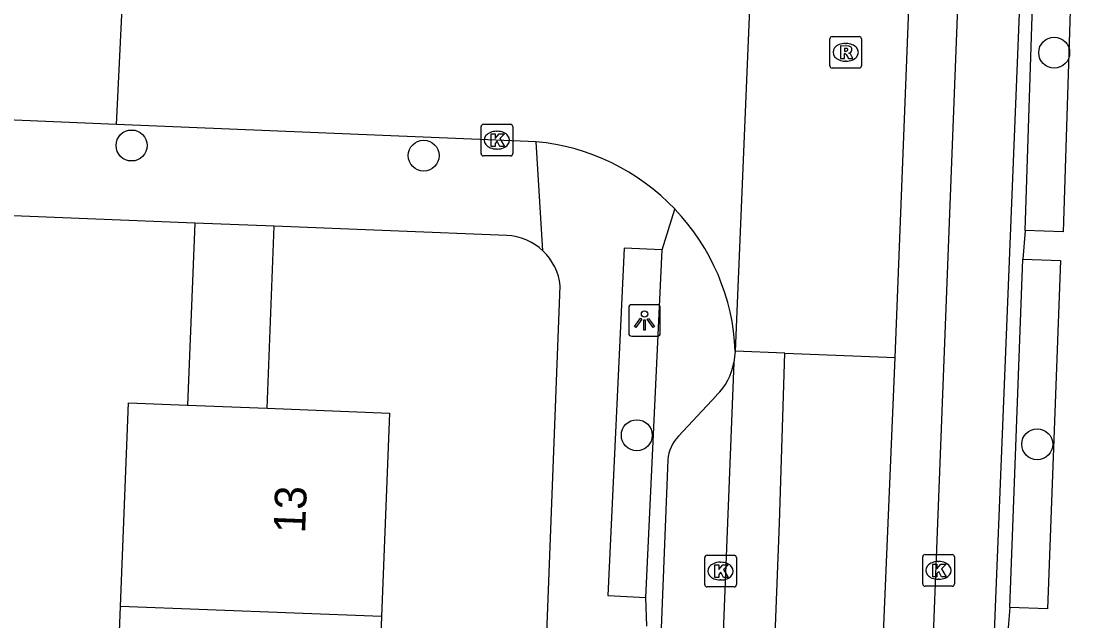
# Model space of a CAD drawing. Extents: x 160732 to 162105, y 387428 to 388479.
# Drawn here: x 161402.81 to 161436.54, y 387523.06 to 387541.99 of the extents above; entities that cross this region are included whole.
import ezdxf

# ---------------------------------------------------------------- set-up
doc = ezdxf.new("R2010")
doc.units = 0
for name, color, linetype in [('IMGEO_Boom', 7, 'Continuous'), ('IMGEO_Fietspad_gesloten', 7, 'Continuous'), ('IMGEO_Haag', 7, 'Continuous'), ('IMGEO_Kolk', 7, 'Continuous'), ('IMGEO_Lichtpunt', 7, 'Continuous'), ('IMGEO_Pand', 7, 'Continuous'), ('IMGEO_Pand_nummerreeks', 7, 'Continuous'), ('IMGEO_Parkeervlak_open', 7, 'Continuous'), ('IMGEO_Rijbaan_lokaal_gesloten', 7, 'Continuous'), ('IMGEO_Rijbaan_lokaal_open', 7, 'Continuous'), ('IMGEO_Rioolput', 7, 'Continuous'), ('IMGEO_Voetpad_open', 7, 'Continuous')]:
    doc.layers.add(name, color=color, linetype=linetype)

msp = doc.modelspace()

# ---------------------------------------------------------------- linework, layer by layer
at = {"layer": 'IMGEO_Boom'}
for centre in [(161435.454, 387541.001), (161406.293, 387538.07), (161415.525, 387537.75), (161422.262, 387528.92), (161434.917, 387528.633)]:
    msp.add_circle(centre, 0.489, dxfattribs=at)
at = {"layer": 'IMGEO_Fietspad_gesloten'}
for points in [[(161437.678, 387673.258), (161437.672, 387673.108), (161432.463, 387544.069), (161430.746, 387499.815)], [(161425.376, 387531.578), (161425.328, 387531.216)], [(161425.328, 387531.216), (161423.857, 387493.935)]]:
    msp.add_lwpolyline(points, dxfattribs=at)
at = {"layer": 'IMGEO_Haag'}
for points in [[(161434.536, 387535.383), (161434.893, 387546.351)], [(161434.049, 387523.482), (161434.464, 387534.483)]]:
    msp.add_lwpolyline(points, dxfattribs=at)
at = {"layer": 'IMGEO_Kolk'}
for p, q in [((161417.34, 387537.813), (161417.34, 387538.665)), ((161417.415, 387538.739), (161418.267, 387538.739)), ((161418.341, 387538.665), (161418.341, 387537.813)), ((161417.828, 387538.519), (161417.853, 387538.519)), ((161417.851, 387537.959), (161417.826, 387537.959)), ((161418.267, 387537.739), (161417.415, 387537.739)), ((161431.373, 387525.151), (161432.225, 387525.151)), ((161424.409, 387524.202), (161424.409, 387525.054)), ((161424.484, 387525.128), (161425.336, 387525.128)), ((161424.897, 387524.908), (161424.922, 387524.908)), ((161425.41, 387525.054), (161425.41, 387524.202)), ((161431.298, 387524.225), (161431.298, 387525.077)), ((161431.786, 387524.931), (161431.811, 387524.931)), ((161432.299, 387525.077), (161432.299, 387524.225)), ((161425.336, 387524.128), (161424.484, 387524.128)), ((161424.92, 387524.348), (161424.895, 387524.348)), ((161432.225, 387524.151), (161431.373, 387524.151)), ((161431.809, 387524.371), (161431.784, 387524.371))]:
    msp.add_line(p, q, dxfattribs=at)
for points in [[(161417.34, 387537.813), (161417.34, 387538.665)], [(161417.415, 387538.739), (161418.267, 387538.739)], [(161418.341, 387538.665), (161418.341, 387537.813)], [(161417.661, 387538.439), (161417.784, 387538.439), (161417.784, 387538.288), (161417.914, 387538.439), (161418.078, 387538.439), (161417.932, 387538.288), (161418.085, 387538.039), (161417.933, 387538.039), (161417.848, 387538.203), (161417.784, 387538.136), (161417.784, 387538.039), (161417.661, 387538.039), (161417.661, 387538.439)], [(161418.267, 387537.739), (161417.415, 387537.739)], [(161431.373, 387525.151), (161432.225, 387525.151)], [(161424.409, 387524.202), (161424.409, 387525.054)], [(161424.484, 387525.128), (161425.336, 387525.128)], [(161424.73, 387524.828), (161424.853, 387524.828), (161424.853, 387524.677), (161424.983, 387524.828), (161425.147, 387524.828), (161425.001, 387524.677), (161425.154, 387524.428), (161425.002, 387524.428), (161424.917, 387524.592), (161424.853, 387524.525), (161424.853, 387524.428), (161424.73, 387524.428), (161424.73, 387524.828)], [(161425.41, 387525.054), (161425.41, 387524.202)], [(161431.298, 387524.225), (161431.298, 387525.077)], [(161431.619, 387524.851), (161431.742, 387524.851), (161431.742, 387524.7), (161431.872, 387524.851), (161432.036, 387524.851), (161431.89, 387524.7), (161432.043, 387524.451), (161431.891, 387524.451), (161431.806, 387524.615), (161431.742, 387524.548), (161431.742, 387524.451), (161431.619, 387524.451), (161431.619, 387524.851)], [(161432.299, 387525.077), (161432.299, 387524.225)], [(161425.336, 387524.128), (161424.484, 387524.128)], [(161432.225, 387524.151), (161431.373, 387524.151)]]:
    msp.add_lwpolyline(points, dxfattribs=at)
for centre, start, end in [((161417.417, 387538.663), 91.552, 178.448), ((161417.417, 387538.663), 91.552, 178.448), ((161418.265, 387538.663), 1.552, 88.448), ((161418.265, 387538.663), 1.552, 88.448), ((161417.417, 387537.815), 181.552, 268.448), ((161417.417, 387537.815), 181.552, 268.448), ((161418.265, 387537.815), 271.552, 358.448), ((161418.265, 387537.815), 271.552, 358.448), ((161431.375, 387525.075), 91.552, 178.448), ((161431.375, 387525.075), 91.552, 178.448), ((161432.223, 387525.075), 1.552, 88.448), ((161432.223, 387525.075), 1.552, 88.448), ((161424.486, 387525.052), 91.552, 178.448), ((161424.486, 387525.052), 91.552, 178.448), ((161425.334, 387525.052), 1.552, 88.448), ((161425.334, 387525.052), 1.552, 88.448), ((161424.486, 387524.204), 181.552, 268.448), ((161424.486, 387524.204), 181.552, 268.448), ((161425.334, 387524.204), 271.552, 358.448), ((161425.334, 387524.204), 271.552, 358.448), ((161431.375, 387524.227), 181.552, 268.448), ((161431.375, 387524.227), 181.552, 268.448), ((161432.223, 387524.227), 271.552, 358.448), ((161432.223, 387524.227), 271.552, 358.448)]:
    msp.add_arc(centre, 0.0765, start, end, dxfattribs=at)
for centre, major_axis, ratio, start_param, end_param in [((161417.827, 387538.239), (-0.387, 0.002), 0.722429, 4.712389, 7.853982), ((161417.852, 387538.239), (-0.39, 0.002), 0.717154, 1.570796, 4.712389), ((161424.896, 387524.628), (-0.387, 0.002), 0.722429, 4.712389, 7.853982), ((161424.921, 387524.628), (-0.39, 0.002), 0.717154, 1.570796, 4.712389), ((161431.785, 387524.651), (-0.387, 0.002), 0.722429, 4.712389, 7.853982), ((161431.81, 387524.651), (-0.39, 0.002), 0.717154, 1.570796, 4.712389)]:
    msp.add_ellipse(centre, major_axis=major_axis, ratio=ratio, start_param=start_param, end_param=end_param, dxfattribs=at)
at = {"layer": 'IMGEO_Lichtpunt'}
for p, q in [((161422.007, 387532.948), (161422.007, 387532.141)), ((161422.007, 387532.948), (161422.007, 387532.141)), ((161422.909, 387533.043), (161422.101, 387533.043)), ((161422.909, 387533.043), (161422.101, 387533.043)), ((161423.003, 387532.141), (161423.003, 387532.948)), ((161423.003, 387532.141), (161423.003, 387532.948)), ((161422.101, 387532.047), (161422.909, 387532.047)), ((161422.101, 387532.047), (161422.909, 387532.047))]:
    msp.add_line(p, q, dxfattribs=at)
for points in [[(161422.381, 387532.612), (161422.42, 387532.584), (161422.232, 387532.322), (161422.194, 387532.349), (161422.381, 387532.612)], [(161422.483, 387532.564), (161422.53, 387532.564), (161422.53, 387532.242), (161422.483, 387532.242), (161422.483, 387532.564)], [(161422.593, 387532.584), (161422.631, 387532.611), (161422.818, 387532.349), (161422.779, 387532.321), (161422.593, 387532.584)]]:
    msp.add_lwpolyline(points, dxfattribs=at)
msp.add_circle((161422.506, 387532.746), 0.0994, dxfattribs=at)
for centre, start, end in [((161422.101, 387532.948), 90, 180), ((161422.101, 387532.948), 90, 180), ((161422.909, 387532.948), 0, 90), ((161422.909, 387532.948), 0, 90), ((161422.101, 387532.141), 180, 270), ((161422.101, 387532.141), 180, 270), ((161422.909, 387532.141), 270, 0), ((161422.909, 387532.141), 270, 360)]:
    msp.add_arc(centre, 0.0946, start, end, dxfattribs=at)
at = {"layer": 'IMGEO_Pand'}
for points in [[(161408.29, 387535.622), (161408.065, 387529.87)], [(161410.801, 387535.524), (161408.29, 387535.622)], [(161410.576, 387529.772), (161410.801, 387535.524)], [(161405.939, 387523.514), (161406.191, 387529.943), (161408.065, 387529.87)], [(161408.065, 387529.87), (161410.576, 387529.772)], [(161410.576, 387529.772), (161414.447, 387529.62), (161414.195, 387523.192)], [(161405.692, 387517.204), (161405.939, 387523.514)], [(161414.195, 387523.192), (161405.939, 387523.514)], [(161414.195, 387523.192), (161413.949, 387516.882)]]:
    msp.add_lwpolyline(points, dxfattribs=at)
at = {"layer": 'IMGEO_Parkeervlak_open'}
msp.add_lwpolyline([(161432.756, 387502.647), (161436.533, 387595.931)], dxfattribs=at)
at = {"layer": 'IMGEO_Rijbaan_lokaal_gesloten'}
for points in [[(161421.321, 387481.554), (161424.051, 387488.119), (161424.574, 387489.471), (161425.076, 387490.976), (161425.305, 387492.176), (161425.567, 387495.234), (161426.772, 387526.14), (161426.94, 387531.516)], [(161432.421, 387482.288), (161431.483, 387485.911), (161430.229, 387491.014), (161429.88, 387492.617), (161429.498, 387494.264), (161429.16, 387496.739), (161429.116, 387497.852), (161429.094, 387499.76), (161430.424, 387531.378)]]:
    msp.add_lwpolyline(points, dxfattribs=at)
at = {"layer": 'IMGEO_Rijbaan_lokaal_open'}
for points in [[(161430.424, 387531.378), (161431.189, 387550.73)], [(161426.09, 387548.689), (161425.376, 387531.578)], [(161405.82, 387538.734), (161406.058, 387543.721)], [(161405.82, 387538.734), (161402.335, 387538.88)], [(161419.086, 387538.188), (161405.82, 387538.734)], [(161426.94, 387531.516), (161425.376, 387531.578)], [(161426.94, 387531.516), (161430.424, 387531.378)]]:
    msp.add_lwpolyline(points, dxfattribs=at)
for centre, radius, start, end in [((161418.435, 387531.267), 6.952, 43.601, 84.6259), ((161418.443, 387531.276), 6.939, 2.4937, 43.5946)]:
    msp.add_arc(centre, radius, start, end, dxfattribs=at)
at = {"layer": 'IMGEO_Rioolput'}
for p, q in [((161428.363, 387540.587), (161428.363, 387541.439)), ((161428.438, 387541.513), (161429.29, 387541.513)), ((161429.364, 387541.439), (161429.364, 387540.587)), ((161428.851, 387541.293), (161428.876, 387541.293)), ((161428.874, 387540.733), (161428.849, 387540.733)), ((161429.29, 387540.513), (161428.438, 387540.513))]:
    msp.add_line(p, q, dxfattribs=at)
for points in [[(161428.363, 387540.587), (161428.363, 387541.439)], [(161428.438, 387541.513), (161429.29, 387541.513)], [(161429.364, 387541.439), (161429.364, 387540.587)], [(161428.952, 387541.211), (161428.7, 387541.213), (161428.7, 387540.813)], [(161428.878, 387541.132), (161428.824, 387541.132), (161428.824, 387541.051)], [(161428.824, 387541.051), (161428.876, 387541.051)], [(161428.7, 387540.813), (161428.824, 387540.813), (161428.824, 387540.975), (161428.835, 387540.975)], [(161428.882, 387540.946), (161428.953, 387540.813), (161429.093, 387540.813), (161429.028, 387540.939)], [(161429.29, 387540.513), (161428.438, 387540.513)]]:
    msp.add_lwpolyline(points, dxfattribs=at)
for centre, radius, start, end in [((161428.44, 387541.437), 0.0765, 91.552, 178.448), ((161428.44, 387541.437), 0.0765, 91.552, 178.448), ((161429.288, 387541.437), 0.0765, 1.552, 88.448), ((161429.288, 387541.437), 0.0765, 1.552, 88.448), ((161428.86, 387541.24), 0.19, 274.7715, 282.9687), ((161428.884, 387541.036), 0.0964, 77.0061, 93.1865), ((161428.898, 387541.093), 0.0378, 276.6634, 79.6772), ((161428.951, 387541.101), 0.109, 350.3612, 89.416), ((161428.949, 387541.101), 0.112, 277.5842, 350.9817), ((161428.933, 387540.886), 0.108, 29.5134, 73.7905), ((161428.834, 387540.922), 0.0533, 26.0293, 88.6989), ((161428.44, 387540.589), 0.0765, 181.552, 268.448), ((161428.44, 387540.589), 0.0765, 181.552, 268.448), ((161429.288, 387540.589), 0.0765, 271.552, 358.448), ((161429.288, 387540.589), 0.0765, 271.552, 358.448)]:
    msp.add_arc(centre, radius, start, end, dxfattribs=at)
for centre, major_axis, ratio, start_param, end_param in [((161428.85, 387541.013), (-0.387, 0.002), 0.722429, 4.712389, 7.853982), ((161428.875, 387541.013), (-0.39, 0.002), 0.717154, 1.570796, 4.712389)]:
    msp.add_ellipse(centre, major_axis=major_axis, ratio=ratio, start_param=start_param, end_param=end_param, dxfattribs=at)
at = {"layer": 'IMGEO_Voetpad_open'}
for points in [[(161434.893, 387546.351), (161436.09, 387546.312), (161435.733, 387535.344), (161434.536, 387535.383)], [(161419.293, 387534.744), (161419.086, 387538.188)], [(161408.29, 387535.622), (161395.499, 387536.135)], [(161423.063, 387534.775), (161423.469, 387536.061)], [(161418.153, 387535.227), (161410.801, 387535.524)], [(161434.536, 387535.383), (161434.464, 387534.483)], [(161423.063, 387534.775), (161421.864, 387534.831), (161421.351, 387523.854), (161422.55, 387523.798)], [(161422.55, 387523.798), (161423.063, 387534.775)], [(161434.464, 387534.483), (161435.657, 387534.438), (161435.242, 387523.437), (161434.049, 387523.482)], [(161418.614, 387501.79), (161419.844, 387533.635)], [(161424.785, 387530.179), (161423.578, 387528.89)], [(161423.238, 387528.144), (161422.011, 387497.021)], [(161422.577, 387522.888), (161422.55, 387523.798)], [(161434.049, 387523.482), (161433.982, 387522.596)]]:
    msp.add_lwpolyline(points, dxfattribs=at)
for centre, radius, start, end in [((161418.072, 387533.449), 1.779, 46.6798, 87.397), ((161418.074, 387533.447), 1.78, 6.0692, 46.7712), ((161423.446, 387531.541), 1.909, 314.512, 350.2125), ((161424.516, 387528.012), 1.285, 136.9001, 174.0963)]:
    msp.add_arc(centre, radius, start, end, dxfattribs=at)

# ---------------------------------------------------------------- texts
at = {"layer": 'IMGEO_Pand_nummerreeks'}
msp.add_text('13', height=1, rotation=87.7599, dxfattribs=at).set_placement((161411.776, 387525.812))

doc.saveas('drawing.dxf')
